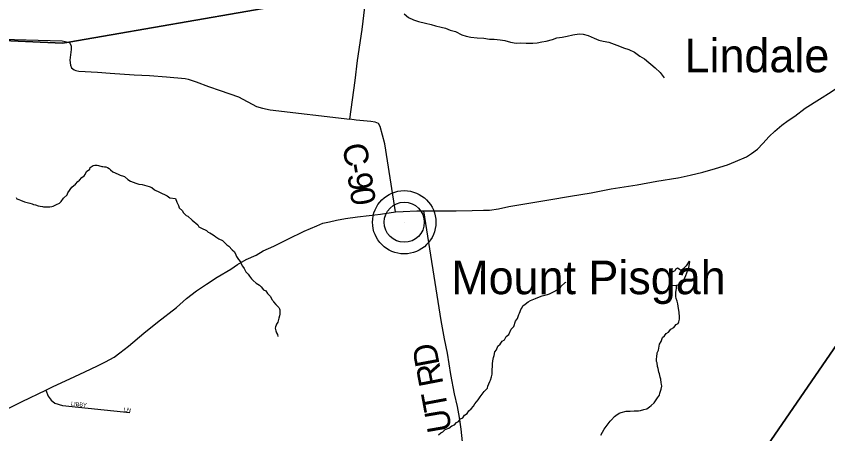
# Model space of a CAD drawing. Extents: x 1310247 to 1664935, y 235267 to 584339.
# Drawn here: x 1471387 to 1481469, y 360339 to 365529 of the extents above; entities that cross this region are included whole.
import ezdxf

# ---------------------------------------------------------------- set-up
doc = ezdxf.new("R2010")
doc.units = 0
for name, color, linetype in [('GM_X_County_Road', 7, 'Continuous'), ('GM_X_County_Road_Text', 7, 'Continuous'), ('GM_X_Minor_Lake', 7, 'Continuous'), ('GM_X_Minor_River', 7, 'Continuous'), ('GM_X_State_Route', 7, 'Continuous'), ('GM_X_Township', 7, 'Continuous'), ('GM_X_Township_Road', 7, 'Continuous'), ('GM_X_Township_Road_Text', 7, 'Continuous'), ('GM_X_Township_Subdivision', 7, 'Continuous'), ('GM_X_Township_Subdivision_Text', 7, 'Continuous'), ('GM_X_Unincorporated', 7, 'Continuous'), ('GM_X_Unincorporated_Location', 7, 'Continuous'), ('GM_X_Unincorporated_Text', 7, 'Continuous')]:
    doc.layers.add(name, color=color, linetype=linetype)

msp = doc.modelspace()

# ---------------------------------------------------------------- linework, layer by layer
at = {"layer": 'GM_X_County_Road'}
msp.add_lwpolyline([(1476098, 363097), (1475968, 363942), (1475910, 364160), (1475886, 364195), (1475847, 364212), (1475793, 364221), (1475611, 364239), (1475532, 364250), (1475597, 364730), (1475627, 364979), (1475685, 365364), (1475719, 365642), (1475722, 365697), (1475731, 365739), (1475737, 365787), (1475734, 365809)], dxfattribs=at)
at = {"layer": 'GM_X_Minor_Lake'}
for points in [[(1479591, 362187), (1479660, 362201), (1479706, 362308), (1479742, 362404), (1479755, 362476), (1479747, 362484), (1479708, 362427), (1479669, 362385), (1479643, 362370), (1479623, 362386), (1479601, 362396), (1479579, 362379), (1479567, 362363), (1479528, 362343), (1479504, 362314)], [(1479504, 362314), (1479499, 362276), (1479510, 362215), (1479528, 362183), (1479591, 362187)]]:
    msp.add_lwpolyline(points, dxfattribs=at)
at = {"layer": 'GM_X_Minor_River'}
for points in [[(1476206, 365558), (1476262, 365512), (1476323, 365483), (1476383, 365464), (1476473, 365444)], [(1476473, 365444), (1476543, 365425), (1476597, 365410), (1476667, 365395), (1476718, 365380), (1476776, 365357), (1476844, 365338), (1476921, 365300), (1476975, 365281), (1477033, 365268), (1477113, 365261), (1477195, 365255), (1477265, 365244), (1477325, 365245), (1477399, 365237), (1477455, 365226), (1477529, 365207), (1477597, 365194), (1477651, 365197), (1477723, 365196), (1477806, 365196), (1477858, 365197), (1477916, 365210), (1477970, 365219), (1478051, 365242), (1478103, 365261), (1478168, 365270), (1478232, 365281), (1478302, 365298), (1478379, 365309), (1478429, 365308), (1478493, 365289), (1478568, 365255), (1478624, 365230), (1478678, 365221), (1478748, 365208), (1478816, 365184), (1478881, 365157), (1478933, 365138), (1478999, 365117), (1479066, 365084), (1479136, 365034), (1479193, 364999), (1479324, 364888), (1479385, 364831), (1479438, 364764)], [(1471387, 363274), (1471394, 363259), (1471418, 363249), (1471440, 363241), (1471490, 363224), (1471556, 363204), (1471586, 363196), (1471600, 363190), (1471628, 363183), (1471660, 363172), (1471684, 363170), (1471712, 363164), (1471726, 363161), (1471756, 363159), (1471805, 363158), (1471829, 363162), (1471847, 363169), (1471888, 363187), (1471926, 363204), (1471947, 363226), (1471975, 363268), (1472020, 363309), (1472027, 363335), (1472078, 363404), (1472123, 363440), (1472154, 363474), (1472173, 363493), (1472203, 363523), (1472230, 363545), (1472242, 363562), (1472261, 363600), (1472300, 363630), (1472304, 363648), (1472343, 363675), (1472365, 363679), (1472391, 363676), (1472409, 363672), (1472451, 363663), (1472465, 363663), (1472485, 363659), (1472501, 363657), (1472521, 363650), (1472543, 363638), (1472557, 363619), (1472586, 363595)], [(1472586, 363595), (1472654, 363565), (1472680, 363553), (1472718, 363540), (1472734, 363536), (1472774, 363501), (1472805, 363478), (1472871, 363455), (1472909, 363442), (1472953, 363436), (1473037, 363414), (1473071, 363400), (1473103, 363373), (1473167, 363342), (1473262, 363296), (1473296, 363273), (1473364, 363264), (1473382, 363219), (1473403, 363175), (1473412, 363146), (1473454, 363110), (1473462, 363091), (1473497, 363051), (1473517, 363044), (1473572, 362993), (1473642, 362938), (1473655, 362913), (1473689, 362894), (1473751, 362865), (1473771, 362847), (1473793, 362836), (1473811, 362824), (1473848, 362805), (1473866, 362789), (1473906, 362764), (1473950, 362743), (1474005, 362686), (1474027, 362670), (1474070, 362625), (1474098, 362600), (1474115, 362564), (1474125, 362541), (1474150, 362505), (1474174, 362476), (1474178, 362460), (1474199, 362421), (1474219, 362393), (1474240, 362352), (1474270, 362324), (1474285, 362297), (1474311, 362265), (1474329, 362244), (1474366, 362212), (1474410, 362185), (1474432, 362166), (1474457, 362130), (1474487, 362115), (1474507, 362083), (1474526, 362068), (1474544, 362044), (1474562, 362009), (1474575, 361997), (1474585, 361977), (1474611, 361944), (1474636, 361922), (1474648, 361907), (1474658, 361893), (1474662, 361879), (1474661, 361827), (1474656, 361807), (1474650, 361777), (1474641, 361743), (1474635, 361727), (1474622, 361701), (1474616, 361687), (1474610, 361669), (1474605, 361653), (1474607, 361635), (1474613, 361620), (1474620, 361594), (1474632, 361574), (1474639, 361549)], [(1477241, 360905), (1477245, 360929), (1477270, 360989), (1477281, 361007), (1477291, 361045), (1477298, 361079), (1477300, 361105), (1477299, 361131), (1477302, 361185), (1477304, 361209), (1477309, 361246), (1477318, 361288), (1477324, 361310), (1477333, 361358), (1477352, 361383), (1477371, 361429), (1477399, 361451), (1477422, 361489), (1477453, 361508), (1477475, 361548), (1477506, 361574), (1477535, 361638), (1477570, 361671), (1477591, 361737), (1477616, 361771), (1477629, 361821), (1477641, 361837), (1477646, 361859), (1477654, 361885), (1477667, 361899), (1477681, 361929), (1477710, 361948), (1477748, 361978), (1477777, 361995), (1477838, 362020), (1477866, 362034), (1477919, 362053), (1477987, 362072), (1478010, 362080), (1478036, 362089), (1478054, 362101), (1478070, 362109), (1478107, 362128), (1478145, 362150), (1478154, 362168), (1478205, 362219), (1478221, 362225)], [(1479628, 361762), (1479628, 361787), (1479623, 361849), (1479614, 361897), (1479605, 361956), (1479598, 361986), (1479586, 362020), (1479583, 362047), (1479583, 362063), (1479581, 362085), (1479582, 362101), (1479588, 362145), (1479591, 362187)], [(1478651, 360322), (1478693, 360396), (1478715, 360428), (1478765, 360495), (1478783, 360513), (1478820, 360554), (1478836, 360566), (1478877, 360594), (1478903, 360603), (1478966, 360618), (1479014, 360619), (1479063, 360625), (1479079, 360624), (1479117, 360626), (1479141, 360629), (1479185, 360641), (1479220, 360650), (1479254, 360674), (1479275, 360691), (1479312, 360723), (1479328, 360747), (1479355, 360786), (1479380, 360820), (1479384, 360844), (1479401, 360894), (1479406, 360932), (1479404, 360954), (1479400, 360972), (1479395, 361019), (1479386, 361041), (1479378, 361083), (1479369, 361106), (1479361, 361152), (1479354, 361174), (1479349, 361219), (1479343, 361239), (1479342, 361275), (1479344, 361291), (1479351, 361345), (1479364, 361379), (1479377, 361451), (1479398, 361487), (1479417, 361537), (1479441, 361555), (1479462, 361586), (1479492, 361600), (1479519, 361638), (1479558, 361659), (1479584, 361697), (1479609, 361711), (1479617, 361731), (1479628, 361762)], [(1476631, 360327), (1476660, 360352), (1476686, 360362), (1476715, 360391), (1476763, 360409), (1476798, 360438), (1476832, 360450), (1476855, 360478), (1476883, 360493), (1476906, 360523), (1476934, 360538), (1476957, 360572), (1476988, 360592), (1477010, 360626), (1477039, 360647), (1477068, 360683), (1477086, 360711), (1477127, 360762), (1477152, 360798), (1477200, 360864), (1477241, 360905)]]:
    msp.add_lwpolyline(points, dxfattribs=at)
at = {"layer": 'GM_X_State_Route'}
for points in [[(1479611, 363521), (1479760, 363552), (1479917, 363592), (1480076, 363636), (1480223, 363684), (1480322, 363722), (1480461, 363783), (1480521, 363822), (1480594, 363877), (1480664, 363947), (1480742, 364033), (1480812, 364100), (1480900, 364177), (1480978, 364234), (1481059, 364288), (1481190, 364387), (1481367, 364497), (1481510, 364591), (1481676, 364702), (1481803, 364778), (1481923, 364863)], [(1471280, 360650), (1471462, 360739), (1471753, 360879), (1471846, 360925), (1472053, 361021), (1472238, 361109), (1472396, 361182), (1472495, 361235), (1472602, 361291), (1472676, 361343), (1472781, 361428), (1472971, 361589), (1473143, 361728), (1473378, 361908), (1473503, 362021), (1473628, 362114), (1473752, 362200), (1473885, 362284), (1474052, 362385), (1474136, 362443), (1474245, 362504), (1474366, 362559), (1474454, 362613), (1474588, 362671), (1474763, 362759), (1474964, 362857), (1475121, 362922), (1475196, 362957), (1475279, 362974), (1475364, 362994), (1475477, 363013), (1475625, 363035), (1475770, 363053), (1475911, 363067), (1476098, 363097), (1476196, 363100), (1476362, 363111), (1476451, 363112), (1476604, 363111), (1476854, 363112), (1477052, 363113), (1477193, 363117), (1477265, 363118), (1477377, 363136), (1477508, 363162), (1477730, 363202), (1478003, 363247), (1478271, 363292), (1478528, 363332), (1478777, 363382), (1479103, 363432), (1479346, 363477), (1479608, 363520), (1479611, 363521)]]:
    msp.add_lwpolyline(points, dxfattribs=at)
at = {"layer": 'GM_X_Township'}
for points in [[(1468101, 342965), (1471758, 347149), (1471770, 347167), (1474576, 351252), (1474603, 351292), (1477871, 356048), (1477903, 356095), (1479381, 358246), (1479403, 358278), (1483813, 364697), (1484499, 365678), (1487348, 369844), (1487863, 370575), (1488843, 371983)], [(1459835, 363420), (1466313, 365578), (1466727, 365716), (1466902, 365774), (1467391, 365672), (1467874, 365583), (1468352, 365501), (1468847, 365418), (1469338, 365335), (1469454, 365312), (1469732, 365258), (1469972, 365215), (1470325, 365260), (1470700, 365263), (1471040, 365234), (1471964, 365193), (1472040, 365206), (1475721, 365850), (1478831, 366391), (1480247, 368066), (1480922, 368882), (1483178, 370887)], [(1483178, 370887), (1480922, 368882), (1480247, 368066), (1478831, 366391), (1475721, 365850), (1472040, 365206), (1471964, 365193), (1471040, 365234), (1470700, 365263), (1470325, 365260), (1469972, 365215), (1469732, 365258), (1469454, 365312), (1469338, 365335), (1468847, 365418), (1468352, 365501), (1467874, 365583), (1467391, 365672), (1466902, 365774), (1466727, 365716), (1466313, 365578), (1459835, 363420)], [(1483813, 364697), (1479403, 358278), (1479381, 358246), (1477903, 356095), (1477871, 356048), (1474603, 351292), (1474576, 351252), (1471770, 347167), (1471758, 347149), (1468101, 342965)]]:
    msp.add_lwpolyline(points, dxfattribs=at)
at = {"layer": 'GM_X_Township_Road'}
for points in [[(1469455, 365312), (1469732, 365258), (1469987, 365228), (1470321, 365272), (1470511, 365290), (1470699, 365285), (1470971, 365267), (1471065, 365247), (1471956, 365225), (1472033, 365207)], [(1472033, 365207), (1472040, 365206), (1472058, 365190), (1472068, 365158), (1472069, 365115), (1472054, 364983), (1472061, 364920), (1472073, 364889), (1472106, 364864), (1472128, 364854), (1472164, 364845), (1472396, 364833), (1472554, 364822), (1472852, 364802), (1473043, 364792), (1473252, 364777), (1473484, 364757), (1473523, 364746), (1473624, 364714), (1473775, 364657), (1473920, 364608), (1474147, 364527), (1474371, 364408), (1474445, 364385), (1474540, 364364), (1475532, 364250)], [(1476930, 360240), (1476915, 360398), (1476892, 360541), (1476869, 360677), (1476833, 360834), (1476787, 361076), (1476743, 361339), (1476706, 361519), (1476667, 361748), (1476451, 363112)]]:
    msp.add_lwpolyline(points, dxfattribs=at)
at = {"layer": 'GM_X_Township_Subdivision'}
msp.add_lwpolyline([(1471753, 360879), (1471783, 360807), (1471820, 360756), (1471867, 360718), (1471964, 360691), (1472799, 360603)], dxfattribs=at)
at = {"layer": 'GM_X_Unincorporated'}
for radius in [393, 249]:
    msp.add_circle((1476207, 362968), radius, dxfattribs=at)
at = {"layer": 'GM_X_Unincorporated_Location'}
msp.add_line((1476207, 362968), (1476207, 362968), dxfattribs=at)

# ---------------------------------------------------------------- texts
at = {"layer": 'GM_X_County_Road_Text'}
for s, rotation, p in [('C', 280.5984, (1475435, 363924)), ('-', 279.1563, (1475480, 363684)), ('9', 278.9717, (1475499, 363563)), ('0', 278.9191, (1475528, 363380))]:
    msp.add_text(s, height=300, rotation=rotation, dxfattribs=at).set_placement(p)
at = {"layer": 'GM_X_Township_Road_Text'}
for s, rotation, p in [('D', 100.6137, (1476648, 361201)), ('R', 100.886, (1476695, 360959)), ('T', 100.5953, (1476754, 360646)), ('U', 99.7382, (1476799, 360381))]:
    msp.add_text(s, height=300, rotation=rotation, dxfattribs=at).set_placement(p)
at = {"layer": 'GM_X_Township_Subdivision_Text'}
for s, rotation, p in [('LIBBY', 354.56, (1472066, 360689)), ('LN', 353.6638, (1472722, 360619))]:
    msp.add_text(s, height=50, rotation=rotation, dxfattribs=at).set_placement(p)
at = {"layer": 'GM_X_Unincorporated_Text'}
for s, p in [('Lindale', (1479690, 364833)), ('Mount Pisgah', (1476791, 362074))]:
    msp.add_text(s, height=417, rotation=0, dxfattribs=at).set_placement(p)

doc.saveas('drawing.dxf')
